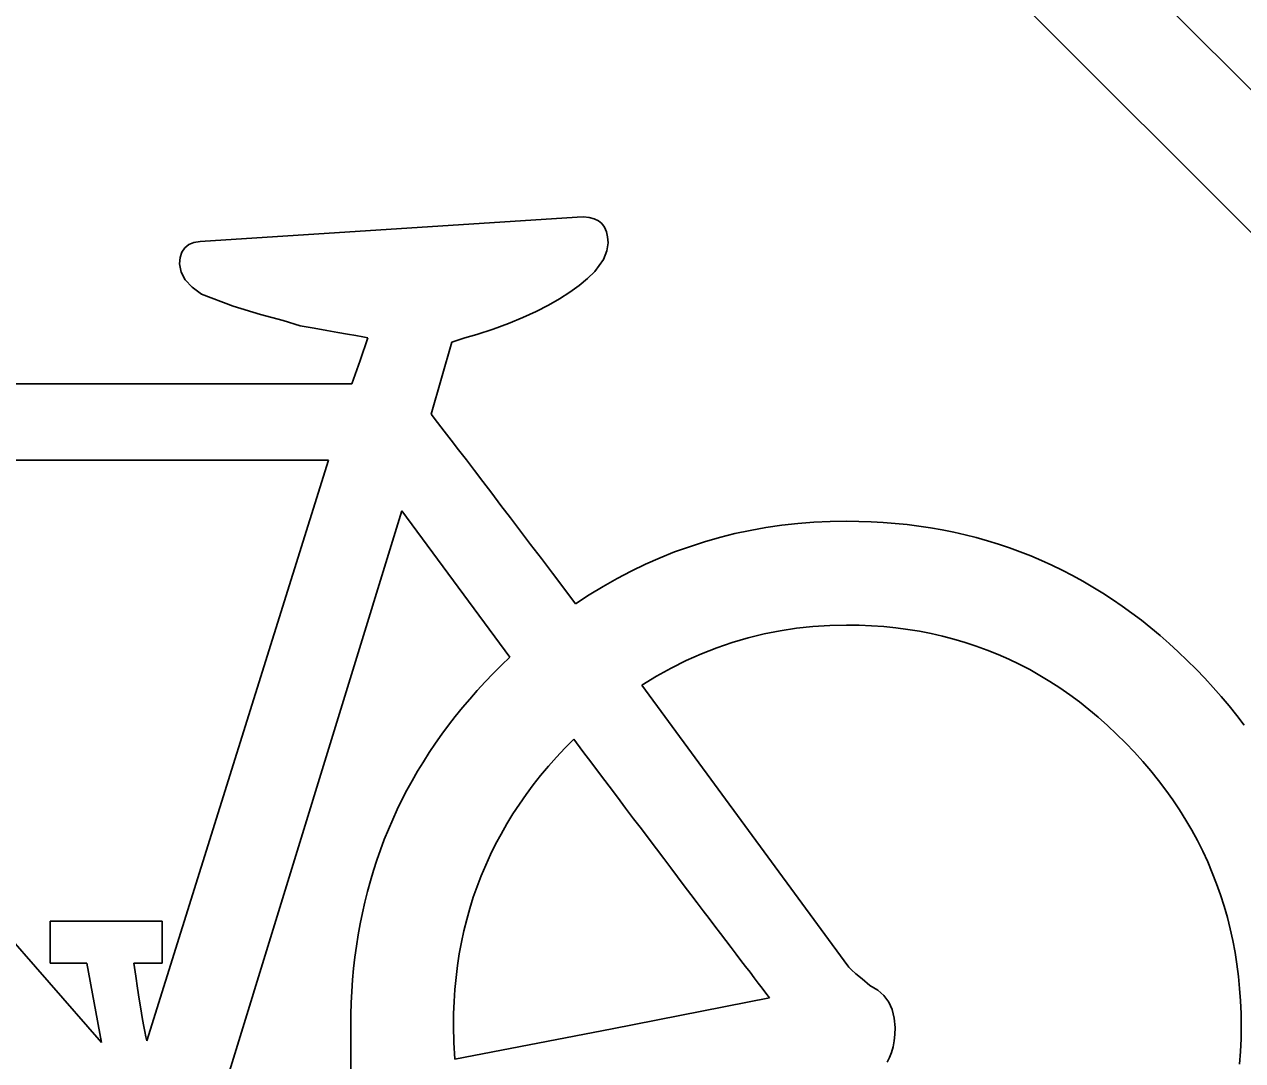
# Model space of a CAD drawing. Extents: x 99976 to 100136, y 99905 to 100011.
# Drawn here: x 100052.7848 to 100052.9006, y 100002.2486 to 100002.347 of the extents above; entities that cross this region are included whole.
import ezdxf

# ---------------------------------------------------------------- set-up
doc = ezdxf.new("R2010")
doc.units = 0
doc.layers.add('TR_SN_ConstructionSigns', color=7, linetype='Continuous')

msp = doc.modelspace()

# ---------------------------------------------------------------- linework, layer by layer
at = {"layer": 'TR_SN_ConstructionSigns'}
for p, q in [((100053.04442, 100002.19773), (100052.8008, 100002.44135)), ((100052.79403, 100002.43458), (100053.03765, 100002.19096)), ((100052.83732, 100002.3287), (100052.80151, 100002.32641)), ((100052.83794, 100002.32873), (100052.83732, 100002.3287)), ((100052.83848, 100002.32868), (100052.83794, 100002.32873)), ((100052.83895, 100002.32856), (100052.83848, 100002.32868)), ((100052.83935, 100002.32837), (100052.83895, 100002.32856)), ((100052.83968, 100002.3281), (100052.83935, 100002.32837)), ((100052.83993, 100002.32775), (100052.83968, 100002.3281)), ((100052.84011, 100002.32733), (100052.83993, 100002.32775)), ((100052.84022, 100002.32684), (100052.84011, 100002.32733)), ((100052.84026, 100002.32628), (100052.84022, 100002.32684)), ((100052.80005, 100002.3258), (100052.79977, 100002.32539)), ((100052.80043, 100002.32611), (100052.80005, 100002.3258)), ((100052.80092, 100002.32631), (100052.80043, 100002.32611)), ((100052.80151, 100002.32641), (100052.80092, 100002.32631)), ((100052.83984, 100002.3247), (100052.84015, 100002.32552)), ((100052.84015, 100002.32552), (100052.84026, 100002.32628)), ((100052.79961, 100002.32488), (100052.79956, 100002.32427)), ((100052.79956, 100002.32427), (100052.79969, 100002.3235)), ((100052.79977, 100002.32539), (100052.79961, 100002.32488)), ((100052.839, 100002.32356), (100052.83984, 100002.3247)), ((100052.79969, 100002.3235), (100052.80008, 100002.32276)), ((100052.83831, 100002.32288), (100052.839, 100002.32356)), ((100052.80008, 100002.32276), (100052.80074, 100002.32206)), ((100052.80074, 100002.32206), (100052.80165, 100002.3214)), ((100052.83664, 100002.32158), (100052.83752, 100002.32222)), ((100052.83752, 100002.32222), (100052.83831, 100002.32288)), ((100052.80165, 100002.3214), (100052.80466, 100002.32027)), ((100052.83459, 100002.32034), (100052.83566, 100002.32095)), ((100052.83566, 100002.32095), (100052.83664, 100002.32158)), ((100052.80466, 100002.32027), (100052.80725, 100002.31947)), ((100052.83216, 100002.31918), (100052.83343, 100002.31975)), ((100052.83343, 100002.31975), (100052.83459, 100002.32034)), ((100052.80725, 100002.31947), (100052.80938, 100002.31888)), ((100052.80938, 100002.31888), (100052.81102, 100002.3184)), ((100052.82936, 100002.31808), (100052.83081, 100002.31862)), ((100052.83081, 100002.31862), (100052.83216, 100002.31918)), ((100052.81102, 100002.3184), (100052.81235, 100002.31816)), ((100052.81235, 100002.31816), (100052.81354, 100002.31795)), ((100052.81354, 100002.31795), (100052.8146, 100002.31776)), ((100052.8146, 100002.31776), (100052.81552, 100002.3176)), ((100052.81552, 100002.3176), (100052.8163, 100002.31746)), ((100052.8163, 100002.31746), (100052.81695, 100002.31734)), ((100052.81695, 100002.31734), (100052.81745, 100002.31725)), ((100052.82666, 100002.31724), (100052.82781, 100002.31756)), ((100052.82781, 100002.31756), (100052.82936, 100002.31808)), ((100052.81745, 100002.31725), (100052.81672, 100002.31509)), ((100052.82347, 100002.30998), (100052.82543, 100002.31684)), ((100052.82543, 100002.31684), (100052.82666, 100002.31724)), ((100052.81672, 100002.31509), (100052.81592, 100002.31286)), ((100052.81592, 100002.31286), (100052.75089, 100002.31286)), ((100052.82407, 100002.30921), (100052.82347, 100002.30998)), ((100052.8247, 100002.30839), (100052.82407, 100002.30921)), ((100052.82536, 100002.30752), (100052.8247, 100002.30839)), ((100052.82606, 100002.30661), (100052.82536, 100002.30752)), ((100052.8268, 100002.30565), (100052.82606, 100002.30661)), ((100052.74809, 100002.30562), (100052.81369, 100002.30562)), ((100052.81369, 100002.30562), (100052.79645, 100002.25045)), ((100052.82756, 100002.30464), (100052.8268, 100002.30565)), ((100052.82837, 100002.30358), (100052.82756, 100002.30464)), ((100052.82921, 100002.30248), (100052.82837, 100002.30358)), ((100052.83008, 100002.30133), (100052.82921, 100002.30248)), ((100052.79214, 100002.25029), (100052.74697, 100002.30205)), ((100052.83099, 100002.30014), (100052.83008, 100002.30133)), ((100052.80349, 100002.24493), (100052.82067, 100002.30082)), ((100052.82067, 100002.30082), (100052.83093, 100002.28691)), ((100052.83194, 100002.29889), (100052.83099, 100002.30014)), ((100052.83291, 100002.2976), (100052.83194, 100002.29889)), ((100052.85378, 100002.29895), (100052.85231, 100002.29864)), ((100052.85526, 100002.29922), (100052.85378, 100002.29895)), ((100052.85676, 100002.29944), (100052.85526, 100002.29922)), ((100052.85828, 100002.29961), (100052.85676, 100002.29944)), ((100052.85981, 100002.29973), (100052.85828, 100002.29961)), ((100052.86135, 100002.2998), (100052.85981, 100002.29973)), ((100052.86291, 100002.29983), (100052.86135, 100002.2998)), ((100052.86409, 100002.29981), (100052.86291, 100002.29983)), ((100052.86525, 100002.29977), (100052.86409, 100002.29981)), ((100052.8664, 100002.29971), (100052.86525, 100002.29977)), ((100052.86754, 100002.29962), (100052.8664, 100002.29971)), ((100052.86868, 100002.2995), (100052.86754, 100002.29962)), ((100052.8698, 100002.29936), (100052.86868, 100002.2995)), ((100052.87091, 100002.29919), (100052.8698, 100002.29936)), ((100052.87201, 100002.299), (100052.87091, 100002.29919)), ((100052.8731, 100002.29878), (100052.87201, 100002.299)), ((100052.84942, 100002.29786), (100052.848, 100002.2974)), ((100052.85086, 100002.29828), (100052.84942, 100002.29786)), ((100052.85231, 100002.29864), (100052.85086, 100002.29828)), ((100052.87418, 100002.29853), (100052.8731, 100002.29878)), ((100052.87525, 100002.29826), (100052.87418, 100002.29853)), ((100052.87631, 100002.29797), (100052.87525, 100002.29826)), ((100052.87735, 100002.29764), (100052.87631, 100002.29797)), ((100052.87839, 100002.29729), (100052.87735, 100002.29764)), ((100052.83393, 100002.29627), (100052.83291, 100002.2976)), ((100052.84659, 100002.2969), (100052.8452, 100002.29634)), ((100052.848, 100002.2974), (100052.84659, 100002.2969)), ((100052.87942, 100002.29692), (100052.87839, 100002.29729)), ((100052.88044, 100002.29652), (100052.87942, 100002.29692)), ((100052.88144, 100002.29609), (100052.88044, 100002.29652)), ((100052.83498, 100002.29489), (100052.83393, 100002.29627)), ((100052.84382, 100002.29573), (100052.84246, 100002.29508)), ((100052.8452, 100002.29634), (100052.84382, 100002.29573)), ((100052.88244, 100002.29564), (100052.88144, 100002.29609)), ((100052.88342, 100002.29516), (100052.88244, 100002.29564)), ((100052.83606, 100002.29346), (100052.83498, 100002.29489)), ((100052.84112, 100002.29438), (100052.83979, 100002.29363)), ((100052.84246, 100002.29508), (100052.84112, 100002.29438)), ((100052.8844, 100002.29466), (100052.88342, 100002.29516)), ((100052.88536, 100002.29413), (100052.8844, 100002.29466)), ((100052.83718, 100002.29198), (100052.83606, 100002.29346)), ((100052.83979, 100002.29363), (100052.83848, 100002.29283)), ((100052.88632, 100002.29357), (100052.88536, 100002.29413)), ((100052.88726, 100002.29299), (100052.88632, 100002.29357)), ((100052.83848, 100002.29283), (100052.83718, 100002.29198)), ((100052.8882, 100002.29239), (100052.88726, 100002.29299)), ((100052.88912, 100002.29175), (100052.8882, 100002.29239)), ((100052.89003, 100002.29109), (100052.88912, 100002.29175)), ((100052.89094, 100002.29041), (100052.89003, 100002.29109)), ((100052.85661, 100002.28942), (100052.85816, 100002.28965)), ((100052.85816, 100002.28965), (100052.85973, 100002.28982)), ((100052.85973, 100002.28982), (100052.86132, 100002.28992)), ((100052.86132, 100002.28992), (100052.86292, 100002.28996)), ((100052.86292, 100002.28996), (100052.86411, 100002.28994)), ((100052.86411, 100002.28994), (100052.86529, 100002.28989)), ((100052.86529, 100002.28989), (100052.86645, 100002.28981)), ((100052.86645, 100002.28981), (100052.86759, 100002.28969)), ((100052.86759, 100002.28969), (100052.86873, 100002.28954)), ((100052.86873, 100002.28954), (100052.86985, 100002.28936)), ((100052.89183, 100002.2897), (100052.89094, 100002.29041)), ((100052.89271, 100002.28896), (100052.89183, 100002.2897)), ((100052.85207, 100002.2883), (100052.85356, 100002.28874)), ((100052.85356, 100002.28874), (100052.85508, 100002.28911)), ((100052.85508, 100002.28911), (100052.85661, 100002.28942)), ((100052.86985, 100002.28936), (100052.87096, 100002.28915)), ((100052.87096, 100002.28915), (100052.87205, 100002.2889)), ((100052.87205, 100002.2889), (100052.87313, 100002.28862)), ((100052.87313, 100002.28862), (100052.8742, 100002.2883)), ((100052.89358, 100002.2882), (100052.89271, 100002.28896)), ((100052.84769, 100002.28658), (100052.84913, 100002.28722)), ((100052.84913, 100002.28722), (100052.85059, 100002.2878)), ((100052.85059, 100002.2878), (100052.85207, 100002.2883)), ((100052.8742, 100002.2883), (100052.87525, 100002.28795)), ((100052.87525, 100002.28795), (100052.87629, 100002.28757)), ((100052.87629, 100002.28757), (100052.87732, 100002.28716)), ((100052.89444, 100002.28741), (100052.89358, 100002.2882)), ((100052.89529, 100002.2866), (100052.89444, 100002.28741)), ((100052.83013, 100002.28613), (100052.82934, 100002.28535)), ((100052.83093, 100002.28691), (100052.83013, 100002.28613)), ((100052.84627, 100002.28587), (100052.84769, 100002.28658)), ((100052.87732, 100002.28716), (100052.87833, 100002.28671)), ((100052.87833, 100002.28671), (100052.87933, 100002.28623)), ((100052.87933, 100002.28623), (100052.88032, 100002.28572)), ((100052.89613, 100002.28576), (100052.89529, 100002.2866)), ((100052.82934, 100002.28535), (100052.82858, 100002.28455)), ((100052.84347, 100002.28425), (100052.84486, 100002.2851)), ((100052.84486, 100002.2851), (100052.84627, 100002.28587)), ((100052.88032, 100002.28572), (100052.88129, 100002.28517)), ((100052.88129, 100002.28517), (100052.88225, 100002.28459)), ((100052.89696, 100002.2849), (100052.89613, 100002.28576)), ((100052.89775, 100002.28403), (100052.89696, 100002.2849)), ((100052.82784, 100002.28375), (100052.82712, 100002.28293)), ((100052.82858, 100002.28455), (100052.82784, 100002.28375)), ((100052.86305, 100002.25757), (100052.84347, 100002.28425)), ((100052.88225, 100002.28459), (100052.88319, 100002.28398)), ((100052.88319, 100002.28398), (100052.88413, 100002.28333)), ((100052.89852, 100002.28316), (100052.89775, 100002.28403)), ((100052.82712, 100002.28293), (100052.82643, 100002.28211)), ((100052.88413, 100002.28333), (100052.88504, 100002.28265)), ((100052.88504, 100002.28265), (100052.88595, 100002.28194)), ((100052.89927, 100002.28227), (100052.89852, 100002.28316)), ((100052.82643, 100002.28211), (100052.82575, 100002.28128)), ((100052.88595, 100002.28194), (100052.88684, 100002.28119)), ((100052.89999, 100002.28137), (100052.89927, 100002.28227)), ((100052.8251, 100002.28043), (100052.82447, 100002.27958)), ((100052.82575, 100002.28128), (100052.8251, 100002.28043)), ((100052.88684, 100002.28119), (100052.88772, 100002.28041)), ((100052.88772, 100002.28041), (100052.88858, 100002.2796)), ((100052.90069, 100002.28045), (100052.89999, 100002.28137)), ((100052.82447, 100002.27958), (100052.82386, 100002.27872)), ((100052.88858, 100002.2796), (100052.88944, 100002.27875)), ((100052.82386, 100002.27872), (100052.82328, 100002.27785)), ((100052.83537, 100002.2774), (100052.83617, 100002.27826)), ((100052.83617, 100002.27826), (100052.837, 100002.2791)), ((100052.837, 100002.2791), (100052.83786, 100002.27795)), ((100052.88944, 100002.27875), (100052.89027, 100002.27789)), ((100052.82272, 100002.27697), (100052.82217, 100002.27608)), ((100052.82328, 100002.27785), (100052.82272, 100002.27697)), ((100052.8346, 100002.27654), (100052.83537, 100002.2774)), ((100052.83786, 100002.27795), (100052.83871, 100002.27683)), ((100052.83871, 100002.27683), (100052.83954, 100002.27572)), ((100052.89027, 100002.27789), (100052.89106, 100002.277)), ((100052.89106, 100002.277), (100052.89182, 100002.27611)), ((100052.82217, 100002.27608), (100052.82165, 100002.27517)), ((100052.83316, 100002.27476), (100052.83386, 100002.27566)), ((100052.83386, 100002.27566), (100052.8346, 100002.27654)), ((100052.83954, 100002.27572), (100052.84036, 100002.27465)), ((100052.89182, 100002.27611), (100052.89256, 100002.2752)), ((100052.82165, 100002.27517), (100052.82116, 100002.27426)), ((100052.83248, 100002.27386), (100052.83316, 100002.27476)), ((100052.84036, 100002.27465), (100052.84115, 100002.27359)), ((100052.89256, 100002.2752), (100052.89325, 100002.27428)), ((100052.82068, 100002.27334), (100052.82023, 100002.27242)), ((100052.82116, 100002.27426), (100052.82068, 100002.27334)), ((100052.83184, 100002.27294), (100052.83248, 100002.27386)), ((100052.84115, 100002.27359), (100052.84193, 100002.27256)), ((100052.89325, 100002.27428), (100052.89392, 100002.27334)), ((100052.89392, 100002.27334), (100052.89455, 100002.27239)), ((100052.82023, 100002.27242), (100052.8198, 100002.27148)), ((100052.83123, 100002.27201), (100052.83184, 100002.27294)), ((100052.84193, 100002.27256), (100052.84269, 100002.27156)), ((100052.89455, 100002.27239), (100052.89516, 100002.27143)), ((100052.8198, 100002.27148), (100052.81939, 100002.27053)), ((100052.8301, 100002.2701), (100052.83065, 100002.27106)), ((100052.83065, 100002.27106), (100052.83123, 100002.27201)), ((100052.84269, 100002.27156), (100052.84343, 100002.27058)), ((100052.89516, 100002.27143), (100052.89572, 100002.27046)), ((100052.81939, 100002.27053), (100052.819, 100002.26957)), ((100052.82958, 100002.26913), (100052.8301, 100002.2701)), ((100052.84343, 100002.27058), (100052.84416, 100002.26962)), ((100052.89572, 100002.27046), (100052.89626, 100002.26947)), ((100052.819, 100002.26957), (100052.81864, 100002.2686)), ((100052.8291, 100002.26815), (100052.82958, 100002.26913)), ((100052.84416, 100002.26962), (100052.84486, 100002.26868)), ((100052.89626, 100002.26947), (100052.89676, 100002.26847)), ((100052.8183, 100002.26763), (100052.81798, 100002.26664)), ((100052.81864, 100002.2686), (100052.8183, 100002.26763)), ((100052.82864, 100002.26715), (100052.8291, 100002.26815)), ((100052.84486, 100002.26868), (100052.84555, 100002.26777)), ((100052.84555, 100002.26777), (100052.84622, 100002.26688)), ((100052.89676, 100002.26847), (100052.89724, 100002.26745)), ((100052.81798, 100002.26664), (100052.81768, 100002.26564)), ((100052.82822, 100002.26614), (100052.82864, 100002.26715)), ((100052.84622, 100002.26688), (100052.84687, 100002.26602)), ((100052.89724, 100002.26745), (100052.89767, 100002.26642)), ((100052.89767, 100002.26642), (100052.89808, 100002.26538)), ((100052.81768, 100002.26564), (100052.8174, 100002.26464)), ((100052.82783, 100002.26512), (100052.82822, 100002.26614)), ((100052.84687, 100002.26602), (100052.84751, 100002.26518)), ((100052.89808, 100002.26538), (100052.89845, 100002.26433)), ((100052.8174, 100002.26464), (100052.81715, 100002.26362)), ((100052.82714, 100002.26304), (100052.82746, 100002.26409)), ((100052.82746, 100002.26409), (100052.82783, 100002.26512)), ((100052.84751, 100002.26518), (100052.84813, 100002.26437)), ((100052.84813, 100002.26437), (100052.84873, 100002.26357)), ((100052.89845, 100002.26433), (100052.8988, 100002.26326)), ((100052.81715, 100002.26362), (100052.81692, 100002.2626)), ((100052.82684, 100002.26198), (100052.82714, 100002.26304)), ((100052.84873, 100002.26357), (100052.84931, 100002.26281)), ((100052.8988, 100002.26326), (100052.8991, 100002.26218)), ((100052.7979, 100002.26181), (100052.78725, 100002.26181)), ((100052.78725, 100002.26181), (100052.78725, 100002.25782)), ((100052.7979, 100002.25782), (100052.7979, 100002.26181)), ((100052.81692, 100002.2626), (100052.81671, 100002.26156)), ((100052.82657, 100002.2609), (100052.82684, 100002.26198)), ((100052.84931, 100002.26281), (100052.84987, 100002.26206)), ((100052.84987, 100002.26206), (100052.85042, 100002.26134)), ((100052.8991, 100002.26218), (100052.89938, 100002.26108)), ((100052.81671, 100002.26156), (100052.81652, 100002.26052)), ((100052.82634, 100002.25982), (100052.82657, 100002.2609)), ((100052.85042, 100002.26134), (100052.85095, 100002.26064)), ((100052.85095, 100002.26064), (100052.85146, 100002.25997)), ((100052.89938, 100002.26108), (100052.89962, 100002.25998)), ((100052.81635, 100002.25946), (100052.81621, 100002.2584)), ((100052.81652, 100002.26052), (100052.81635, 100002.25946)), ((100052.82613, 100002.25872), (100052.82634, 100002.25982)), ((100052.85146, 100002.25997), (100052.85195, 100002.25932)), ((100052.89962, 100002.25998), (100052.89984, 100002.25885)), ((100052.81621, 100002.2584), (100052.81609, 100002.25733)), ((100052.82596, 100002.2576), (100052.82613, 100002.25872)), ((100052.85195, 100002.25932), (100052.85243, 100002.2587)), ((100052.85243, 100002.2587), (100052.85289, 100002.25809)), ((100052.89984, 100002.25885), (100052.90001, 100002.25772)), ((100052.78725, 100002.25782), (100052.79075, 100002.25782)), ((100052.79075, 100002.25782), (100052.79214, 100002.25029)), ((100052.7954, 100002.25658), (100052.79522, 100002.25782)), ((100052.79522, 100002.25782), (100052.7979, 100002.25782)), ((100052.81609, 100002.25733), (100052.81599, 100002.25624)), ((100052.82582, 100002.25648), (100052.82596, 100002.2576)), ((100052.85289, 100002.25809), (100052.85333, 100002.25752)), ((100052.85333, 100002.25752), (100052.85375, 100002.25696)), ((100052.86314, 100002.25745), (100052.86305, 100002.25757)), ((100052.86339, 100002.2572), (100052.86314, 100002.25745)), ((100052.86381, 100002.25683), (100052.86339, 100002.2572)), ((100052.90001, 100002.25772), (100052.90016, 100002.25657)), ((100052.79557, 100002.25545), (100052.7954, 100002.25658)), ((100052.81599, 100002.25624), (100052.81591, 100002.25515)), ((100052.82571, 100002.25534), (100052.82582, 100002.25648)), ((100052.85375, 100002.25696), (100052.85416, 100002.25643)), ((100052.85416, 100002.25643), (100052.85454, 100002.25592)), ((100052.8644, 100002.25634), (100052.86381, 100002.25683)), ((100052.86515, 100002.25571), (100052.8644, 100002.25634)), ((100052.90016, 100002.25657), (100052.90027, 100002.25541)), ((100052.79572, 100002.25442), (100052.79557, 100002.25545)), ((100052.81591, 100002.25515), (100052.81586, 100002.25405)), ((100052.82563, 100002.25419), (100052.82571, 100002.25534)), ((100052.85454, 100002.25592), (100052.85491, 100002.25544)), ((100052.85491, 100002.25544), (100052.85526, 100002.25498)), ((100052.85526, 100002.25498), (100052.8556, 100002.25455)), ((100052.86588, 100002.25528), (100052.86515, 100002.25571)), ((100052.86647, 100002.25476), (100052.86588, 100002.25528)), ((100052.90027, 100002.25541), (100052.90035, 100002.25424)), ((100052.79587, 100002.25349), (100052.79572, 100002.25442)), ((100052.81586, 100002.25405), (100052.81582, 100002.25294)), ((100052.82558, 100002.25302), (100052.82563, 100002.25419)), ((100052.8556, 100002.25455), (100052.84066, 100002.25159)), ((100052.86693, 100002.25414), (100052.86647, 100002.25476)), ((100052.86726, 100002.25343), (100052.86693, 100002.25414)), ((100052.90035, 100002.25424), (100052.9004, 100002.25305)), ((100052.796, 100002.25267), (100052.79587, 100002.25349)), ((100052.79613, 100002.25196), (100052.796, 100002.25267)), ((100052.81582, 100002.25294), (100052.81581, 100002.25182)), ((100052.82557, 100002.25185), (100052.82558, 100002.25302)), ((100052.86746, 100002.25262), (100052.86726, 100002.25343)), ((100052.86753, 100002.25172), (100052.86746, 100002.25262)), ((100052.9004, 100002.25305), (100052.90042, 100002.25185)), ((100052.79625, 100002.25135), (100052.79613, 100002.25196)), ((100052.79635, 100002.25084), (100052.79625, 100002.25135)), ((100052.81581, 100002.25182), (100052.81581, 100002.24954)), ((100052.8256, 100002.25028), (100052.82557, 100002.25185)), ((100052.84066, 100002.25159), (100052.82571, 100002.24871)), ((100052.86751, 100002.25106), (100052.86753, 100002.25172)), ((100052.90042, 100002.25185), (100052.9004, 100002.25064)), ((100052.79645, 100002.25045), (100052.79635, 100002.25084)), ((100052.82571, 100002.24871), (100052.8256, 100002.25028)), ((100052.86734, 100002.24987), (100052.86744, 100002.25044)), ((100052.86744, 100002.25044), (100052.86751, 100002.25106)), ((100052.9004, 100002.25064), (100052.90035, 100002.24944)), ((100052.81581, 100002.24954), (100052.81582, 100002.24697)), ((100052.867, 100002.24886), (100052.86719, 100002.24934)), ((100052.86719, 100002.24934), (100052.86734, 100002.24987)), ((100052.90035, 100002.24944), (100052.90027, 100002.24825)), ((100052.86677, 100002.24843), (100052.867, 100002.24886))]:
    msp.add_line(p, q, dxfattribs=at)

doc.saveas('drawing.dxf')
